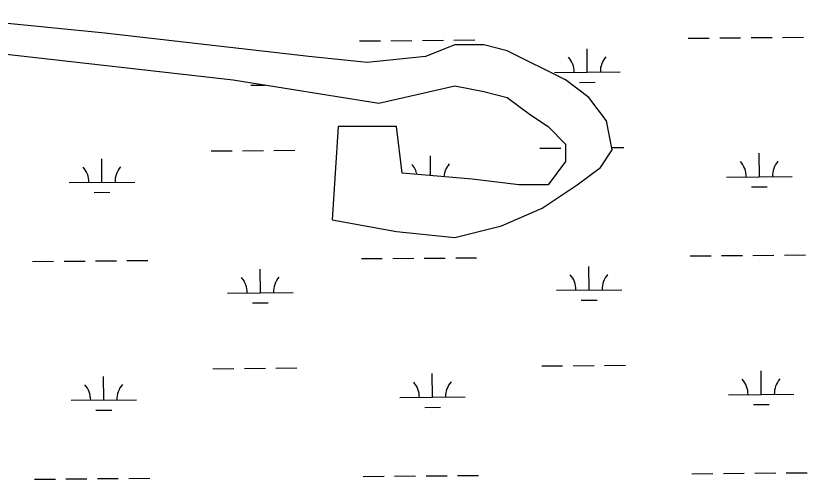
# Model space of a CAD drawing. Extents: x 3568792 to 3606828, y 529143 to 554785.
# Drawn here: x 3588133 to 3589341, y 549318 to 550026 of the extents above; entities that cross this region are included whole.
import ezdxf

# ---------------------------------------------------------------- set-up
doc = ezdxf.new("R2010")
doc.units = 0
doc.layers.add('V-TOPO-SHOR', color=7, linetype='Continuous')
doc.layers.add('V-WETL-SWMP', color=7, linetype='Continuous')

msp = doc.modelspace()

# ---------------------------------------------------------------- linework, layer by layer
at = {"layer": 'V-TOPO-SHOR'}
for p, q in [((3588268.8, 549999.7), (3588001.6, 550026.4)), ((3588580.5, 549964.1), (3588268.8, 549999.7)), ((3588803.1, 549981.9), (3588758.6, 549964.1)), ((3588847.7, 549981.9), (3588803.1, 549981.9)), ((3588883.3, 549973), (3588847.7, 549981.9)), ((3588072.9, 549973), (3588464.7, 549928.4)), ((3588669.6, 549955.1), (3588580.5, 549964.1)), ((3588758.6, 549964.1), (3588669.6, 549955.1)), ((3588972.3, 549928.4), (3588883.3, 549973)), ((3588464.7, 549928.4), (3588687.4, 549892.8)), ((3589008, 549901.7), (3588972.3, 549928.4)), ((3588687.4, 549892.8), (3588803.1, 549919.5)), ((3588803.1, 549919.5), (3588847.7, 549910.6)), ((3588847.7, 549910.6), (3588883.3, 549901.7)), ((3588883.3, 549901.7), (3588918.9, 549874.9)), ((3589034.7, 549866), (3589008, 549901.7)), ((3588918.9, 549874.9), (3588945.6, 549857.1)), ((3589043.6, 549821.5), (3589034.7, 549866)), ((3588625, 549857.1), (3588616.1, 549714.5)), ((3588714.1, 549857.1), (3588625, 549857.1)), ((3588723, 549785.8), (3588714.1, 549857.1)), ((3588945.6, 549857.1), (3588972.3, 549830.4)), ((3588972.3, 549830.4), (3588972.3, 549803.6)), ((3589025.8, 549794.7), (3589043.6, 549821.5)), ((3588972.3, 549803.6), (3588945.6, 549768)), ((3588990.1, 549768), (3589025.8, 549794.7)), ((3588829.9, 549776.9), (3588723, 549785.8)), ((3588901.1, 549768), (3588829.9, 549776.9)), ((3588945.6, 549768), (3588901.1, 549768)), ((3588936.7, 549732.4), (3588990.1, 549768)), ((3588874.4, 549705.6), (3588936.7, 549732.4)), ((3588616.1, 549714.5), (3588714.1, 549696.7)), ((3588714.1, 549696.7), (3588803.1, 549687.8)), ((3588803.1, 549687.8), (3588874.4, 549705.6))]:
    msp.add_line(p, q, dxfattribs=at)
at = {"layer": 'V-WETL-SWMP'}
for p, q in [((3588268.8, 549999.7), (3588001.6, 550026.4)), ((3588580.5, 549964.1), (3588268.8, 549999.7)), ((3588657.7, 549988), (3588689.7, 549988.3)), ((3588705.7, 549988.4), (3588737.7, 549988.7)), ((3588753.7, 549988.8), (3588785.7, 549989.1)), ((3588801.7, 549989.2), (3588833.7, 549989.5)), ((3589159.6, 549992.3), (3589191.6, 549992.5)), ((3589207.6, 549992.7), (3589239.6, 549992.9)), ((3589255.6, 549993.1), (3589287.6, 549993.3)), ((3589303.5, 549993.5), (3589335.5, 549993.8)), ((3588803.1, 549981.9), (3588758.6, 549964.1)), ((3588847.7, 549981.9), (3588803.1, 549981.9)), ((3588883.3, 549973), (3588847.7, 549981.9)), ((3589005.4, 549940.2), (3589005.1, 549976.2)), ((3588072.9, 549973), (3588464.7, 549928.4)), ((3588669.6, 549955.1), (3588580.5, 549964.1)), ((3588758.6, 549964.1), (3588669.6, 549955.1)), ((3588972.3, 549928.4), (3588883.3, 549973)), ((3588955.4, 549939.8), (3589055.4, 549940.6)), ((3588464.7, 549928.4), (3588687.4, 549892.8)), ((3589008, 549901.7), (3588972.3, 549928.4)), ((3588491.6, 549920.5), (3588513.3, 549920.6)), ((3588687.4, 549892.8), (3588803.1, 549919.5)), ((3588803.1, 549919.5), (3588847.7, 549910.6)), ((3588993.5, 549924.7), (3589017.5, 549924.9)), ((3588847.7, 549910.6), (3588883.3, 549901.7)), ((3588883.3, 549901.7), (3588918.9, 549874.9)), ((3589034.7, 549866), (3589008, 549901.7)), ((3588918.9, 549874.9), (3588945.6, 549857.1)), ((3589043.6, 549821.5), (3589034.7, 549866)), ((3588625, 549857.1), (3588616.1, 549714.5)), ((3588714.1, 549857.1), (3588625, 549857.1)), ((3588723, 549785.8), (3588714.1, 549857.1)), ((3588945.6, 549857.1), (3588972.3, 549830.4)), ((3588972.3, 549830.4), (3588972.3, 549803.6)), ((3588431.1, 549819.9), (3588463.1, 549820.2)), ((3588479.1, 549820.3), (3588511.1, 549820.6)), ((3588527.1, 549820.8), (3588559.1, 549821)), ((3588933, 549824.2), (3588965, 549824.4)), ((3589025.8, 549794.7), (3589043.6, 549821.5)), ((3589042.9, 549825.1), (3589061, 549825.3)), ((3588264.4, 549772.1), (3588264.1, 549808.1)), ((3588766.2, 549782.2), (3588766, 549812.3)), ((3589268.2, 549780.6), (3589267.9, 549816.6)), ((3588972.3, 549803.6), (3588945.6, 549768)), ((3588990.1, 549768), (3589025.8, 549794.7)), ((3588829.9, 549776.9), (3588723, 549785.8)), ((3588214.4, 549771.7), (3588314.4, 549772.5)), ((3588901.1, 549768), (3588829.9, 549776.9)), ((3589218.2, 549780.1), (3589318.2, 549781)), ((3588945.6, 549768), (3588901.1, 549768)), ((3588936.7, 549732.4), (3588990.1, 549768)), ((3589256.3, 549765), (3589280.3, 549765.2)), ((3588252.5, 549756.6), (3588276.5, 549756.8)), ((3588874.4, 549705.6), (3588936.7, 549732.4)), ((3588616.1, 549714.5), (3588714.1, 549696.7)), ((3588714.1, 549696.7), (3588803.1, 549687.8)), ((3588803.1, 549687.8), (3588874.4, 549705.6)), ((3589258.4, 549660.4), (3589290.4, 549660.7)), ((3589306.4, 549660.8), (3589338.4, 549661.1)), ((3588158.6, 549651.1), (3588190.6, 549651.4)), ((3588206.6, 549651.5), (3588238.6, 549651.8)), ((3588254.6, 549651.9), (3588286.6, 549652.2)), ((3588302.6, 549652.4), (3588334.6, 549652.6)), ((3588660.5, 549655.4), (3588692.5, 549655.6)), ((3588708.5, 549655.8), (3588740.5, 549656)), ((3588756.5, 549656.2), (3588788.5, 549656.4)), ((3588804.5, 549656.6), (3588836.5, 549656.9)), ((3589162.4, 549659.6), (3589194.4, 549659.9)), ((3589210.4, 549660), (3589242.4, 549660.3)), ((3588506.3, 549603.3), (3588506, 549639.3)), ((3589008.2, 549607.6), (3589007.9, 549643.6)), ((3588456.3, 549602.9), (3588556.3, 549603.7)), ((3588958.2, 549607.1), (3589058.2, 549608)), ((3588494.4, 549587.8), (3588518.4, 549588)), ((3588996.3, 549592), (3589020.3, 549592.2)), ((3588935.8, 549491.5), (3588967.8, 549491.8)), ((3588983.8, 549491.9), (3589015.8, 549492.2)), ((3589031.8, 549492.3), (3589063.8, 549492.6)), ((3588433.9, 549487.3), (3588465.9, 549487.5)), ((3588481.9, 549487.7), (3588513.9, 549488)), ((3588529.9, 549488.1), (3588561.9, 549488.4)), ((3588769.1, 549443.7), (3588768.8, 549479.7)), ((3589271, 549447.9), (3589270.7, 549483.9)), ((3588267.2, 549439.4), (3588266.9, 549475.4)), ((3588719.1, 549443.3), (3588819.1, 549444.1)), ((3589221, 549447.5), (3589321, 549448.3)), ((3588217.2, 549439), (3588317.2, 549439.9)), ((3589259.1, 549432.4), (3589283.1, 549432.6)), ((3588255.3, 549423.9), (3588279.3, 549424.1)), ((3588757.2, 549428.1), (3588781.2, 549428.3)), ((3588663.3, 549322.7), (3588695.3, 549323)), ((3588711.3, 549323.1), (3588743.3, 549323.4)), ((3588759.3, 549323.5), (3588791.3, 549323.8)), ((3588807.3, 549323.9), (3588839.3, 549324.2)), ((3589165.2, 549326.9), (3589197.2, 549327.2)), ((3589213.2, 549327.3), (3589245.2, 549327.6)), ((3589261.2, 549327.8), (3589293.2, 549328)), ((3589309.2, 549328.2), (3589341.2, 549328.4)), ((3588161.4, 549318.5), (3588193.4, 549318.7)), ((3588209.4, 549318.9), (3588241.4, 549319.1)), ((3588257.4, 549319.3), (3588289.4, 549319.6)), ((3588305.4, 549319.7), (3588337.4, 549320))]:
    msp.add_line(p, q, dxfattribs=at)
for centre, start, end in [((3588950.2, 549940.2), 359.7115, 41.2552), ((3589060.6, 549941.2), 139.7115, 181.2552), ((3588209.2, 549772.1), 359.7115, 41.2552), ((3588319.6, 549773), 139.7115, 181.2552), ((3588711.1, 549776.3), 12.4616, 41.2552), ((3588821.5, 549777.3), 139.7115, 174.6975), ((3589212.9, 549780.6), 359.7115, 41.2552), ((3589323.4, 549781.5), 139.7115, 181.2552), ((3588451.1, 549603.3), 359.7115, 41.2552), ((3588561.5, 549604.3), 139.7115, 181.2552), ((3588953, 549607.6), 359.7115, 41.2552), ((3589063.4, 549608.5), 139.7115, 181.2552), ((3588824.3, 549444.6), 139.7115, 181.2552), ((3589215.7, 549447.9), 359.7115, 41.2552), ((3589326.2, 549448.8), 139.7115, 181.2552), ((3588212, 549439.4), 359.7115, 41.2552), ((3588322.5, 549440.4), 139.7115, 181.2552), ((3588713.9, 549443.7), 359.7115, 41.2552)]:
    msp.add_arc(centre, 35.2, start, end, dxfattribs=at)

doc.saveas('drawing.dxf')
